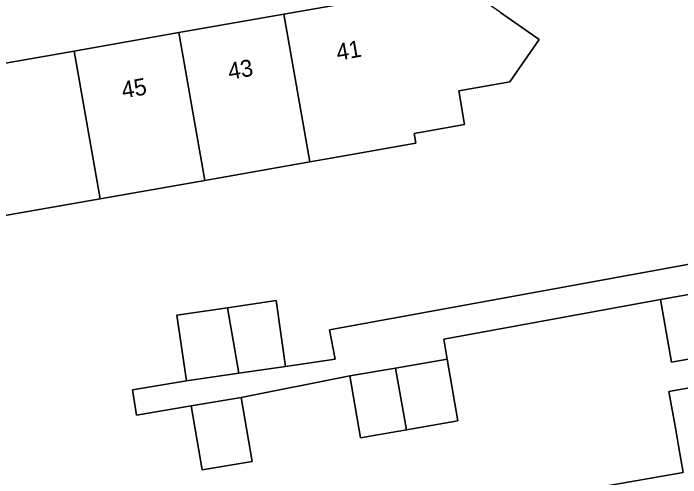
# Model space of a CAD drawing. Extents: x 157793 to 159380, y 380877 to 382313.
# Drawn here: x 158791.04 to 158830.7, y 381591.13 to 381618.71 of the extents above; entities that cross this region are included whole.
import ezdxf

# ---------------------------------------------------------------- set-up
doc = ezdxf.new("R2010")
doc.units = 0
for name, color, linetype in [('IMGEO_Erf', 7, 'Continuous'), ('IMGEO_Pand', 7, 'Continuous'), ('IMGEO_Pand_nummerreeks', 7, 'Continuous'), ('IMGEO_Voetpad_open', 7, 'Continuous')]:
    doc.layers.add(name, color=color, linetype=linetype)

msp = doc.modelspace()

# ---------------------------------------------------------------- linework, layer by layer
at = {"layer": 'IMGEO_Erf'}
for points in [[(158788.398, 381615.367), (158794.645, 381616.466), (158800.882, 381617.563), (158807.106, 381618.658), (158813.618, 381619.803), (158815.222, 381622.092), (158816.827, 381624.382), (158815.656, 381631.041), (158814.606, 381637.008), (158813.339, 381636.785), (158813.312, 381636.94), (158812.18, 381643.373), (158811.105, 381649.485), (158809.584, 381649.217), (158809.019, 381652.43), (158806.497, 381652), (158806.763, 381650.499), (158807.028, 381649), (158806.078, 381648.833), (158808.295, 381635.912), (158809.293, 381636.09), (158810.479, 381629.32), (158806.657, 381623.864), (158782.893, 381619.584)], [(158819.981, 381618.763), (158822.29, 381617.148), (158820.54, 381614.646), (158817.506, 381614.113), (158817.86, 381612.101), (158814.852, 381611.572), (158814.955, 381610.988), (158810.031, 381610.122), (158808.652, 381609.879), (158802.428, 381608.785), (158796.19, 381607.688), (158789.964, 381606.593)], [(158833.161, 381598.517), (158830.158, 381597.989), (158829.502, 381601.71), (158816.617, 381599.356), (158816.823, 381598.173), (158817.461, 381594.51), (158814.395, 381593.975), (158811.679, 381593.501), (158811.041, 381597.165), (158804.576, 381595.89), (158805.223, 381592.085), (158802.258, 381591.581), (158801.611, 381595.386), (158798.36, 381594.833), (158798.114, 381596.349), (158801.321, 381596.873), (158800.751, 381600.783), (158803.76, 381601.221), (158806.652, 381601.643), (158807.222, 381597.733), (158810.166, 381598.162), (158809.835, 381599.911), (158832.193, 381603.981)], [(158824.834, 381590.383), (158830.846, 381591.441), (158830.568, 381593.021), (158830.402, 381593.963), (158829.999, 381596.253), (158833.776, 381596.918), (158834.179, 381594.628), (158836.409, 381581.959)]]:
    msp.add_lwpolyline(points, dxfattribs=at)
at = {"layer": 'IMGEO_Pand'}
for points in [[(158819.981, 381618.763), (158815.222, 381622.092), (158813.618, 381619.803), (158807.106, 381618.658), (158808.652, 381609.879), (158810.031, 381610.122), (158814.955, 381610.988), (158814.852, 381611.572), (158817.86, 381612.101), (158817.506, 381614.113), (158820.54, 381614.646), (158822.29, 381617.148)], [(158807.106, 381618.658), (158800.882, 381617.563), (158802.428, 381608.785), (158808.652, 381609.879)], [(158796.19, 381607.688), (158802.428, 381608.785), (158800.882, 381617.563), (158794.645, 381616.466)], [(158796.19, 381607.688), (158794.645, 381616.466), (158788.398, 381615.367), (158788.139, 381616.841), (158784.757, 381616.247), (158786.931, 381603.886), (158790.335, 381604.485), (158789.964, 381606.593)], [(158832.506, 381602.239), (158829.502, 381601.71), (158830.158, 381597.989), (158833.161, 381598.517)], [(158804.446, 381597.328), (158807.222, 381597.733), (158806.652, 381601.643), (158803.76, 381601.221)], [(158804.446, 381597.328), (158803.76, 381601.221), (158800.751, 381600.783), (158801.321, 381596.873)], [(158813.75, 381597.638), (158814.395, 381593.975), (158817.461, 381594.51), (158816.823, 381598.173)], [(158813.75, 381597.638), (158811.041, 381597.165), (158811.679, 381593.501), (158814.395, 381593.975)], [(158829.999, 381596.253), (158830.402, 381593.963), (158830.568, 381593.021), (158830.846, 381591.441), (158824.834, 381590.383), (158826.392, 381581.7), (158832.485, 381582.772), (158832.72, 381581.441), (158832.742, 381581.314), (158832.971, 381581.354), (158836.409, 381581.959), (158834.179, 381594.628), (158833.776, 381596.918)], [(158801.611, 381595.386), (158802.258, 381591.581), (158805.223, 381592.085), (158804.576, 381595.89)]]:
    msp.add_lwpolyline(points, close=True, dxfattribs=at)
at = {"layer": 'IMGEO_Voetpad_open'}
msp.add_lwpolyline([(158829.502, 381601.71), (158832.506, 381602.239), (158832.267, 381603.57), (158832.193, 381603.981), (158809.835, 381599.911), (158810.166, 381598.162), (158807.222, 381597.733), (158804.446, 381597.328), (158801.321, 381596.873), (158798.114, 381596.349), (158798.36, 381594.833), (158801.611, 381595.386), (158804.576, 381595.89), (158811.041, 381597.165), (158813.75, 381597.638), (158816.823, 381598.173), (158816.617, 381599.356)], close=True, dxfattribs=at)

# ---------------------------------------------------------------- texts
at = {"layer": 'IMGEO_Pand_nummerreeks'}
for s, p in [('41', (158810.321, 381615.893)), ('43', (158803.886, 381614.76)), ('45', (158797.562, 381613.648))]:
    msp.add_text(s, height=1, rotation=9.9752, dxfattribs=at).set_placement(p)

doc.saveas('drawing.dxf')
